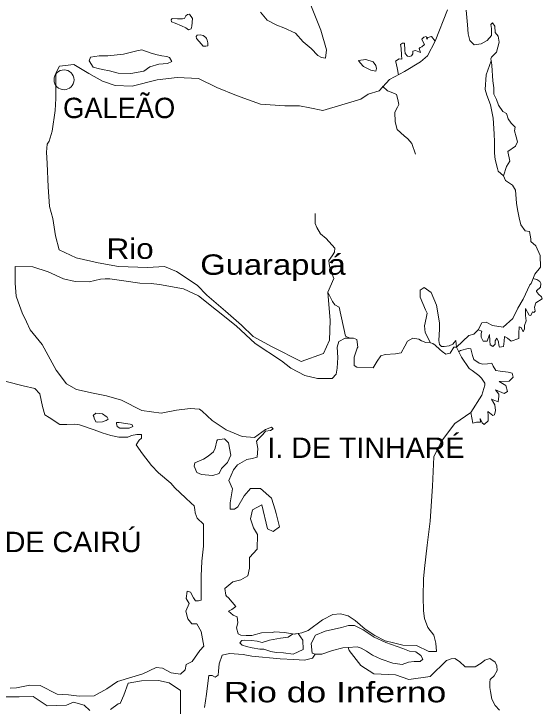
# Model space of a CAD drawing. Extents: x 47169 to 972804, y 7447977 to 9608469.
# Drawn here: x 494838 to 512049, y 8498234 to 8520843 of the extents above; entities that cross this region are included whole.
import ezdxf

# ---------------------------------------------------------------- set-up
doc = ezdxf.new("R2010")
doc.units = 0
doc.header["$LTSCALE"] = 270
doc.layers.add('1', color=7, linetype='Continuous', lineweight=13)
doc.layers.add('2', color=7, linetype='Continuous', lineweight=13)
doc.layers.add('3', color=7, linetype='Continuous')

msp = doc.modelspace()

# ---------------------------------------------------------------- linework, layer by layer
at = {"layer": '1'}
for points in [[(502871.2, 8520893.6), (503087.7, 8520639.2), (503401.7, 8520473.3), (503629.1, 8520384.8), (504018.8, 8520218.9), (504267.8, 8519931.3), (504527.7, 8519710.1), (504744.2, 8519488.8), (504863.2, 8519422.5), (504993.2, 8519400.3), (505025.7, 8519665.7), (504841.8, 8520307.2), (504473.8, 8521236.2)], [(505781.6, 8510265.3), (505640.9, 8510331.7), (505435.4, 8511282.8), (505294.7, 8511349.2), (505219, 8511459.8), (505067.5, 8511769.5), (505143.1, 8510840.5), (505121.3, 8510199.1), (504926.4, 8509767.8), (504201.2, 8509502.5), (503248.8, 8509989.2), (502631.9, 8510321.1), (502253.1, 8510686.1), (501733.6, 8511150.6), (501127.5, 8511670.4), (500813.6, 8511991.2), (500131.7, 8512444.6), (499742, 8512599.4), (499190, 8512566.2), (498248.2, 8512599.3), (497587.9, 8512720.9), (496862.6, 8512886.8), (496310.5, 8513152.1), (496191.4, 8513605.5), (496104.7, 8514169.5), (495996.4, 8514556.6), (495953, 8515198), (495920.4, 8515961.1), (495898.7, 8516337.1), (495920.3, 8516591.5), (495985.3, 8516691), (496082.7, 8517022.8), (496180, 8517686.3), (496201.6, 8518084.5), (496201.5, 8518471.6), (496201.5, 8518913.9), (496320.5, 8519135.1), (496786.1, 8519190.5), (497284.2, 8518903), (497728.1, 8518648.7), (498139.6, 8518504.9), (498691.7, 8518482.8), (499503.7, 8518693), (500153.4, 8518770.4), (500857.1, 8518737.2), (501452.6, 8518438.6), (502091.4, 8518184.2), (502870.9, 8517896.6), (503661.2, 8517841.2), (504148.4, 8517841.1), (504484, 8517774.7), (504906.2, 8517686.2), (506140.6, 8518061.9), (506378.8, 8518227.8), (506736.1, 8518338.3), (507071.8, 8518703.1), (507569.9, 8518968.4), (508089.7, 8519277.9), (508317.2, 8519476.9), (508566.4, 8519952.4), (508967.3, 8520969.7)], [(509573.7, 8520958.4), (509616.8, 8520482.9), (509638.4, 8520195.3), (509692.4, 8519974.1), (509833.1, 8519830.3), (510060.5, 8519863.4), (510255.5, 8519973.9), (510396.3, 8520139.7), (510396.3, 8520239.3), (510396.4, 8520360.9), (510374.8, 8520493.6), (510428.9, 8520548.9), (510504.7, 8520438.3), (510515.4, 8520239.2), (510612.8, 8520117.5), (510645.2, 8519918.4), (510558.5, 8519597.8), (510396, 8519431.9), (510374.3, 8519376.7), (510385.1, 8519310.3), (510395.9, 8519266.1), (510406.7, 8519155.5), (510439, 8518657.8), (510471.4, 8518425.5), (510471.3, 8518226.5), (510557.9, 8518049.5), (510622.7, 8517861.5), (510774.2, 8517662.3), (510893.3, 8517595.9), (510947.4, 8517419), (511044.7, 8517275.2), (511174.6, 8517153.4), (511152.9, 8517031.8), (511207, 8516832.7), (511250.2, 8516666.8), (511185.2, 8516523.1), (510936.1, 8516357.3)], [(507365.6, 8518859.6), (507320.9, 8519079.1), (507277.7, 8519278.2), (507266.9, 8519300.3), (507386, 8519377.7), (507483.4, 8519366.6), (507472.6, 8519499.3), (507451, 8519720.5), (507429.4, 8519842.1), (507505.2, 8519886.3), (507570.2, 8519886.3), (507581, 8519654.1), (507591.8, 8519554.5), (507667.5, 8519466.1), (507732.5, 8519455), (507797.5, 8519477.1), (507840.8, 8519543.4), (507840.8, 8519631.9), (507927.4, 8519642.9), (508089.8, 8519587.6), (508046.6, 8519709.2), (508079, 8519742.4), (508133.2, 8519764.5), (508219.8, 8519841.9), (508144.1, 8519985.7), (508133.3, 8520018.9), (508198.2, 8520085.2), (508274, 8520107.3), (508295.7, 8520018.8), (508328.2, 8520074.1), (508447.3, 8520107.2), (508566.4, 8519952.4)], [(510385.1, 8519310.3), (510222.5, 8518856.9), (510189.9, 8518381.4), (510243.9, 8518193.4), (510362.9, 8517872.6), (510449.4, 8517441.3), (510470.9, 8517109.5), (510481.6, 8516921.5), (510492.4, 8516678.2), (510492.2, 8516302.2), (510513.8, 8516092.1), (510600.3, 8515804.5), (510621.9, 8515716), (510795, 8515561.1)], [(506844.4, 8518482), (507006.8, 8518338.2), (507180, 8518271.8), (507299, 8518216.5), (507353.1, 8518050.6), (507385.6, 8517884.7), (507342.2, 8517796.2), (507244.8, 8517641.4), (507255.5, 8517320.7), (507331.2, 8517077.4), (507558.5, 8516867.2), (507677.6, 8516767.6), (507807.5, 8516612.8), (507926.4, 8516269.9)], [(510936.1, 8516357.3), (511000.9, 8516036.6), (510892.6, 8515870.7), (510795, 8515561.1), (510859.9, 8515406.2), (511087.2, 8515251.3), (511184.6, 8515096.4), (511216.9, 8514665.1), (511249.3, 8514466), (511303.3, 8514189.5), (511357.3, 8513968.3), (511498, 8513769.2), (511638.7, 8513747), (511681.9, 8513503.7), (511681.8, 8513415.2), (511844.1, 8513282.4), (511984.7, 8512961.7), (511995.4, 8512585.7), (511811.2, 8512353.5), (511692, 8512054.9), (511648.7, 8512010.7), (511432, 8511535.3), (511258.7, 8511247.8), (511096.2, 8510905.1), (510782.2, 8510628.7), (510435.9, 8510684.1), (510230.3, 8510783.7), (510089.6, 8510761.7), (509970.4, 8510540.5), (509818.8, 8510396.8), (509656.5, 8510352.6), (509255.9, 8509976.8)], [(505067.5, 8511769.5), (505262.4, 8512211.8), (505208.3, 8512355.6), (505121.8, 8512610), (505100.2, 8512798), (505208.5, 8512952.8), (505284.2, 8513074.4), (505295.1, 8513207.1), (505013.7, 8513516.9), (504829.7, 8513671.7), (504710.7, 8513870.8), (504656.6, 8514003.5), (504656.6, 8514335.3)], [(499579.6, 8512013.3), (499309, 8512046.4), (498941, 8512057.5), (498421.4, 8512134.9), (497966.8, 8512201.2), (497815.3, 8512201.2), (497663.7, 8512190.1), (497295.7, 8512101.6), (496830.3, 8512112.6), (496451.4, 8512201.1), (495953.4, 8512433.2), (495455.5, 8512588), (494881.8, 8512598.9), (494881.9, 8512245), (494881.9, 8512057), (494914.4, 8511636.8), (494979.4, 8511448.8), (495109.4, 8511094.9), (495250.1, 8510796.3), (495369.2, 8510542), (495759, 8510055.5), (496213.7, 8509226.1), (496549.3, 8508772.7), (496874, 8508595.8), (497426, 8508474.2), (497696.5, 8508418.9), (497858.9, 8508385.8), (498345.9, 8508242), (499006.1, 8507910.3), (499633.8, 8507821.8), (500131.7, 8507921.4), (500586.2, 8507976.7), (500889.2, 8507954.5), (500975.8, 8507888.2), (501300.5, 8507578.5), (501755, 8507279.9), (502274.5, 8507058.7), (502674.9, 8507025.4), (503032, 8507290.8), (503226.9, 8507368.2), (503281, 8507312.9), (503194.4, 8507257.6), (503032, 8507235.5), (502945.5, 8507124.9), (502804.8, 8506981.2), (502739.8, 8506903.8), (502783.1, 8506671.5), (502761.4, 8506384), (502599.1, 8506339.8), (502425.9, 8506306.6), (502122.9, 8506140.8), (501993, 8505974.9), (501841.5, 8505621), (501960.5, 8505355.6), (501884.7, 8504902.1), (501884.7, 8504692), (502025.4, 8504692), (502133.6, 8504769.4), (502339.2, 8505123.3), (502544.9, 8505366.6), (502869.5, 8505366.5), (503226.6, 8505045.8), (503356.4, 8504669.7), (503388.8, 8504548.1), (503497, 8504116.8), (503280.6, 8503962), (503096.6, 8504050.5), (502912.7, 8504835.7), (502609.7, 8504669.8), (502544.8, 8504371.2), (502642.1, 8504083.7), (502772, 8503862.5), (502761.1, 8503386.9), (502512.2, 8503110.5), (502512.2, 8502767.7), (502458, 8502513.3), (502230.8, 8502380.6), (501971.1, 8502325.3), (501711.4, 8502104.2), (501743.8, 8501883), (501765.5, 8501849.8), (501830.4, 8501794.5), (502068.4, 8501518), (501938.6, 8501418.5), (501830.4, 8501363.2), (501981.8, 8501230.5), (502111.7, 8501175.2), (502133.3, 8500987.1), (502090, 8500821.2), (502144.1, 8500622.2), (502230.6, 8500577.9), (502403.7, 8500566.9), (502587.7, 8500566.8), (502901.5, 8500655.3), (503269.3, 8500666.3), (503334.2, 8500688.4), (503658.8, 8500666.3), (503983.4, 8500610.9), (504221.5, 8500655.1), (504427, 8500732.5), (504892.4, 8501086.3)], [(511746.2, 8512209.8), (511876.1, 8512176.5), (511973.5, 8512110.1), (512006, 8512054.8), (511995.1, 8511933.2), (511865.1, 8511811.6), (511865.1, 8511789.4), (511930, 8511700.9), (512027.4, 8511612.4), (512049, 8511546.1), (511843.3, 8511424.5), (511799.9, 8511280.8), (511821.5, 8511148), (511778.2, 8511103.8), (511734.9, 8511125.9), (511680.8, 8511004.3), (511626.7, 8511015.4), (511507.7, 8511236.7), (511507.6, 8511004.4), (511529.2, 8510827.4), (511475, 8510683.7), (511474.9, 8510573.1), (511431.6, 8510473.6), (511366.7, 8510617.4), (511301.8, 8510639.5), (511290.9, 8510418.4), (511290.8, 8510252.5), (511041.8, 8510164.1), (510922.8, 8510263.7), (510825.4, 8510319), (510814.5, 8510164.2), (510792.8, 8509998.3), (510662.9, 8509976.2), (510641.3, 8510042.6), (510630.5, 8510142.2), (510576.4, 8510263.8), (510522.3, 8510175.4), (510522.2, 8510075.8), (510446.5, 8509998.5), (510359.9, 8510053.8), (510349.1, 8510175.4), (510338.4, 8510385.6), (510262.5, 8510164.4), (510132.6, 8510164.5), (510067.7, 8510297.2), (510067.8, 8510418.8), (510089.5, 8510496.3), (509970.4, 8510540.5)], [(504892.4, 8501086.3), (505227.8, 8501252.1), (505476.7, 8501274.2), (505725.5, 8501207.8), (505952.7, 8501064), (506288, 8500776.3), (506601.8, 8500566.2), (506937.1, 8500400.2), (507207.6, 8500333.8), (507510.5, 8500256.2), (507954.1, 8500245.1), (508354.4, 8500045.9), (508603.2, 8500045.8), (508581.7, 8500322.3), (508516.8, 8500576.7), (508322.2, 8500831.1), (508214.1, 8501129.7), (508181.7, 8501373), (508171, 8501826.5), (508182, 8502423.7), (508214.6, 8502755.4), (508301.4, 8503518.5), (508399, 8504303.7), (508475.1, 8505442.8), (508518.7, 8506393.8), (508767.8, 8506913.5), (509200.9, 8507488.5), (509731.3, 8507842.2), (510088.7, 8508406.1), (510186.2, 8508737.8), (510186.2, 8508804.2), (510078, 8508959), (509991.5, 8509047.5), (509775.1, 8509213.5), (509666.9, 8509279.9), (509418.1, 8509644.9), (509255.9, 8509976.8), (509169.3, 8509976.8), (509050.1, 8509777.8), (508909.4, 8509744.7), (508790.4, 8509833.2), (508714.7, 8509899.5), (508563.2, 8510043.4), (508491.5, 8510097), (508411.7, 8510109.8), (508260.1, 8510120.9), (508119.4, 8510176.2), (508032.9, 8510231.5), (507838.1, 8510264.8), (507664.9, 8510165.3), (507578.2, 8510010.5), (507459.1, 8509789.3), (507275.1, 8509756.2), (506939.6, 8509734.2), (506798.9, 8509690), (506679.8, 8509513.1), (506539, 8509303), (506008.7, 8509325.2), (505922.1, 8509380.5), (505922.2, 8509645.9), (506019.6, 8509944.5), (506041.3, 8509977.7), (506008.9, 8510221), (505900.6, 8510265.3), (505781.6, 8510265.3), (505630, 8510265.3), (505424.4, 8510154.8), (505370.2, 8509977.8), (505391.8, 8509635), (505370.1, 8509292.2), (505337.6, 8509093.1), (505207.7, 8508949.4), (504731.5, 8508949.5), (504320.2, 8509049.1), (503865.7, 8509292.4), (503562.7, 8509524.7), (502696.9, 8510088.8), (502080, 8510664), (501441.4, 8511183.8), (500856.9, 8511648.3), (500359, 8511880.6), (499579.6, 8512013.3)], [(509255.9, 8509976.8), (509234.3, 8510186.9), (509136.8, 8510076.3), (509017.8, 8510021.1), (508855.4, 8509999), (508768.8, 8509999.1), (508703.9, 8510065.4), (508682.3, 8510187.1), (508704, 8510563.1), (508704.1, 8510762.2), (508606.9, 8511348.3), (508433.8, 8511757.6), (508206.6, 8511923.5), (508076.7, 8511835.1), (508076.6, 8511602.9), (508249.7, 8511193.6), (508303.7, 8511083), (508271.2, 8510917.1), (508217, 8510673.8), (508238.6, 8510452.7), (508411.7, 8510109.8)], [(509320.7, 8509821.9), (509385.7, 8509866.1), (509634.7, 8509932.4), (509721.2, 8509921.3), (509775.3, 8509700.1), (509829.4, 8509567.4), (510002.5, 8509456.7), (510121.5, 8509423.5), (510273, 8509434.5), (510413.8, 8509456.6), (510457, 8509357), (510543.5, 8509213.2), (510684.2, 8509191), (510944, 8509157.8), (511073.8, 8509124.5), (511106.3, 8508991.8), (510976.3, 8508870.2), (510651.6, 8508859.3), (510868, 8508726.5), (510922.1, 8508527.4), (510813.8, 8508461.1), (510532.5, 8508582.8), (510640.6, 8508439), (510640.6, 8508372.7), (510618.9, 8508195.7), (510402.5, 8508273.2), (510510.6, 8508096.2), (510532.2, 8507908.2), (510499.7, 8507764.5), (510445.6, 8507742.4), (510283.3, 8507875.2), (510294, 8507742.4), (510294, 8507576.6), (510164.1, 8507454.9), (510099.1, 8507510.3), (510034.3, 8507643), (510045, 8507532.4), (509915.2, 8507532.4), (509796.1, 8507499.3), (509731.3, 8507842.2)], [(494590.3, 8508849.8), (495142.3, 8508717.2), (495521.1, 8508628.8), (495683.5, 8508451.9), (495770.1, 8508042.7), (495845.9, 8507766.2), (495986.6, 8507677.8), (496333, 8507456.6), (496560.2, 8507456.7), (496820, 8507467.8), (496971.5, 8507445.7), (497458.5, 8507279.8), (497718.3, 8507180.3), (497999.7, 8507091.9), (498259.4, 8507036.6), (498551.6, 8507036.6), (498670.7, 8507091.9), (498843.8, 8507125.1), (498930.4, 8507125.1), (498995.3, 8507125.1), (498995.3, 8507003.4), (498919.6, 8506937.1), (498822.2, 8506793.3), (499027.8, 8506494.7), (499320, 8506118.7), (499547.3, 8505875.4), (499947.7, 8505543.6), (500077.5, 8505388.8), (500434.7, 8505057), (500618.6, 8504891.1), (500716, 8504802.7), (500737.6, 8504681), (500748.5, 8504570.4), (500813.4, 8504393.5), (501019, 8504205.4), (501019, 8503862.6), (501019, 8503486.6), (500964.8, 8503000), (500943.2, 8502502.3), (500943.2, 8502259), (500943.1, 8501849.8), (500943.1, 8501728.2), (500856.6, 8501706.1), (500759.2, 8501706.1), (500694.3, 8501794.6), (500596.9, 8501982.6), (500488.7, 8502015.7), (500456.2, 8501772.4), (500553.6, 8501617.6), (500445.4, 8501363.2), (500510.3, 8501108.9), (500640.2, 8500954), (500715.9, 8500954), (500802.5, 8500954), (500943.1, 8500699.7), (501029.6, 8500224.1), (500899.8, 8500080.3), (500651, 8499726.5), (500456.2, 8499626.9), (500423.7, 8499450), (500261.5, 8499306.2), (499958.5, 8499350.4), (499677.2, 8499505.3), (499471.7, 8499527.4), (499038.9, 8499317.2), (498216.7, 8499073.9), (497870.5, 8498830.6), (497448.5, 8498598.3), (496961.7, 8498587.2), (496615.5, 8498631.4), (496247.7, 8498653.4), (495695.8, 8498940.9), (495360.5, 8498951.9), (494927.7, 8498863.3), (494722.2, 8498852.3)], [(504654.1, 8499958.3), (504556.8, 8499991.5), (504524.4, 8500312.2), (504665, 8500577.6), (504978.8, 8500710.3), (505509, 8500831.8), (505736.3, 8500898.1), (505937.2, 8500892.4), (506216.2, 8500750.2), (506579.3, 8500519.2), (506960.1, 8500337.1), (507510.5, 8500145.7), (507726.9, 8500057.1), (507932.4, 8500034.9), (508094.7, 8499913.2), (508159.5, 8499802.6), (508073, 8499725.2), (507878.2, 8499725.3), (507694.3, 8499703.2), (507488.7, 8499625.9), (507185.8, 8499670.2), (506807.1, 8499803), (506525.9, 8499924.7), (506331.1, 8500057.5), (506158.1, 8500157.1), (506028.2, 8500201.3), (505725.3, 8500179.3)], [(510658.1, 8498131.8), (510517.5, 8498286.7), (510409.5, 8498496.8), (510366.3, 8498740.2), (510344.7, 8498872.9), (510344.8, 8499049.8), (510355.6, 8499138.3), (510485.5, 8499259.9), (510582.9, 8499425.8), (510572.2, 8499580.6), (510518.1, 8499702.2), (510345.1, 8499824), (510182.8, 8499768.7), (510063.7, 8499669.3), (509868.9, 8499547.7), (509544.3, 8499547.8), (509360.5, 8499724.8), (509209, 8499824.4), (509090, 8499813.4), (508938.5, 8499758.1), (508397.4, 8499238.5), (507705, 8499139.2), (507272.2, 8499283.1), (506569, 8499316.4), (506147.1, 8499593), (505757.7, 8500079.7), (505725.3, 8500179.3), (505552.2, 8500168.3), (505216.8, 8500079.8), (504870.5, 8499958.3), (504654.1, 8499958.3), (504567.5, 8499836.7), (504307.9, 8499770.4), (503961.7, 8499792.5), (503518.1, 8499814.7), (502587.6, 8499892.2), (502306.3, 8499947.6), (501862.7, 8499980.8), (501624.7, 8499925.5), (501527.3, 8499649), (501505.7, 8499405.7), (501494.8, 8499273), (501397.5, 8499206.7), (501300.1, 8499261.9), (501191.9, 8499261.9), (501148.6, 8498930.2), (501116.1, 8498653.7), (501051.2, 8498222.4)], [(497308, 8498122.7), (497124, 8498299.7), (496777.8, 8498399.2), (496550.6, 8498299.6), (495923.1, 8498277.4), (495468.7, 8498575.9), (495014.3, 8498575.8), (494559.9, 8498575.7), (494029.8, 8498763.6), (493737.6, 8499073.2), (493542.8, 8499371.8), (493337.1, 8499825.2), (493045, 8499869.3), (492850.2, 8499869.3)], [(500261.4, 8498012.3), (500261.4, 8498288.8), (500261.4, 8498576.3), (500261.4, 8498775.4), (499893.6, 8499029.7), (499547.4, 8499107.2), (498995.6, 8499096.1), (498562.9, 8499018.6), (498422.2, 8498620.5), (498303.2, 8498355.1), (498238.3, 8498344), (497989.5, 8498156)]]:
    msp.add_lwpolyline(points, dxfattribs=at)
for points in [[(500640.6, 8520440.3), (500619, 8520351.9), (500532.4, 8520318.7), (500445.7, 8520385.1), (500294.1, 8520451.4), (500088.4, 8520539.9), (499969.3, 8520584.1), (499958.5, 8520650.5), (499991, 8520694.7), (500164.2, 8520683.7), (500326.6, 8520683.7), (500391.6, 8520694.7), (500445.7, 8520783.2), (500499.9, 8520827.4), (500564.8, 8520838.5), (500662.3, 8520694.7)], [(500878.8, 8519942.7), (500792.2, 8520042.2), (500781.4, 8520108.6), (500813.9, 8520152.8), (500911.3, 8520163.9), (501008.8, 8520141.7), (501095.4, 8520075.4), (501117, 8520042.2), (501138.7, 8519986.9), (501160.3, 8519898.4), (501160.3, 8519798.9), (501095.4, 8519787.8), (501008.7, 8519787.8)], [(498843.3, 8519633), (499005.7, 8519666.2), (499308.8, 8519566.7), (499503.7, 8519511.4), (499655.3, 8519478.2), (499817.7, 8519456.1), (499904.3, 8519422.9), (499980.1, 8519290.2), (499839.4, 8519223.8), (499557.9, 8519201.7), (499265.5, 8519113.2), (499070.7, 8518969.5), (498648.4, 8518903.1), (498237, 8518914.1), (497955.5, 8518980.5), (497728.1, 8519024.7), (497587.3, 8519057.8), (497424.9, 8519102.1), (497295, 8519312.2), (497338.3, 8519433.8), (497619.8, 8519478.1), (497901.3, 8519478.1), (498410.2, 8519533.4)], [(506227.4, 8519123.6), (506119.2, 8519245.3), (506065, 8519322.7), (506303.3, 8519355.8), (506541.4, 8519278.3), (506628, 8519156.7), (506649.7, 8519057.1), (506628, 8518979.7), (506465.6, 8519001.9)], [(497729, 8507799.6), (497848.1, 8507711.2), (497880.6, 8507689), (497913, 8507622.7), (497848.1, 8507578.4), (497815.7, 8507567.4), (497729.1, 8507534.2), (497566.7, 8507523.1), (497512.6, 8507534.2), (497458.5, 8507655.8), (497447.7, 8507711.1), (497426, 8507744.3), (497512.6, 8507821.7)], [(498627.3, 8507467.9), (498692.3, 8507445.8), (498713.9, 8507390.5), (498594.9, 8507335.2), (498475.8, 8507335.2), (498410.9, 8507335.2), (498324.3, 8507335.2), (498291.9, 8507335.2), (498205.3, 8507390.5), (498183.6, 8507478.9), (498183.6, 8507512.1), (498270.2, 8507512.1)], [(501170.6, 8506417.3), (501343.7, 8506561.1), (501397.8, 8506682.7), (501452, 8506914.9), (501473.6, 8506948.1), (501700.9, 8506981.3), (501830.7, 8506848.6), (501906.5, 8506450.4), (501798.2, 8506207.1), (501603.4, 8506019.1), (501527.7, 8505853.2), (501322, 8505786.9), (501192.2, 8505798), (500954.1, 8505820.1), (500802.6, 8505886.5), (500716, 8506096.6), (500737.7, 8506196.1), (501019, 8506317.8)], [(503529, 8500478.3), (503777.8, 8500511.4), (503918.5, 8500610.9), (504102.4, 8500633), (504253.9, 8500422.9), (504264.7, 8500113.2), (503940, 8499958.4), (503626.3, 8500002.7), (503388.3, 8500013.8), (503215.2, 8500047), (502977.1, 8500124.4), (502847.3, 8500124.4), (502598.5, 8500168.7), (502414.5, 8500213), (502273.9, 8500257.2), (502198.2, 8500334.6), (502263.1, 8500412), (502360.5, 8500423.1), (502576.9, 8500412), (502760.8, 8500389.9), (502923.1, 8500345.6), (503161.1, 8500423)]]:
    msp.add_lwpolyline(points, close=True, dxfattribs=at)
at = {"layer": '2'}
msp.add_circle((496472.2, 8518692.8), 324.6, dxfattribs=at)

# ---------------------------------------------------------------- texts
at = {"layer": '3'}
msp.add_text('GALEÃO', height=664.5, dxfattribs=at).set_placement((496439.9, 8517443.1))
for s, height, width, p in [('Rio ', 664.4, 1.15, (497858.5, 8512853.7)), ('Guarapuá', 664.4, 1.2, (500911, 8512334)), ('I. DE TINHARÉ', 664.2, 1.05, (503096.9, 8506361.8)), ('I. DE CAIRÚ', 664.2, 1.05, (493763.1, 8503289.5)), ('Rio do Inferno', 664.1, 1.3, (501675, 8498391.6))]:
    msp.add_text(s, height=height, dxfattribs=dict(at, width=width)).set_placement(p)

doc.saveas('drawing.dxf')
